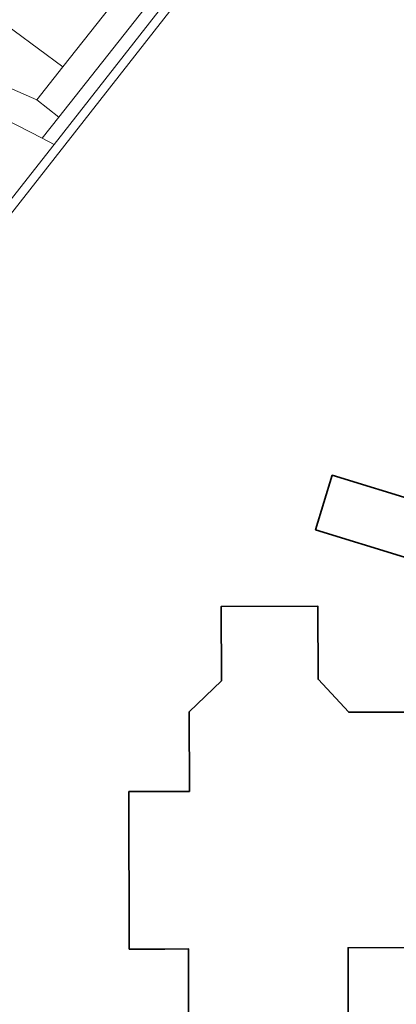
# Model space of a CAD drawing. Extents: x 184422 to 188298, y 343471 to 350189.
# Tile 419 of 513: x 186990 to 187016, y 349286 to 349355. Entities that reach past the tile are written whole.
import ezdxf

# ---------------------------------------------------------------- set-up
doc = ezdxf.new("R2010")
doc.units = 0
for name, color, linetype, lineweight in [('B-WA-GR-GRAS-GV', 252, 'Continuous', 13), ('B-WA-IE-TERREINAFSCHEIDING_KUNSTMATIG_MUUR-GV', 252, 'Continuous', 18), ('B-WA-OG-TERREIN_CULTUURSCHEIDING-GV', 252, 'Continuous', 18), ('B-WA-OG-TERREIN_ERF-GV', 252, 'Continuous', 18), ('B-WA-OG-WATER_MEER-GV', 252, 'Continuous', 18), ('B-WA-VH-VERHARDING_BETON-GV', 252, 'Continuous', 18), ('B-WA-VH-VERHARDING_HALFVERHARDING_GRIND-GV', 252, 'Continuous', 18), ('B-WE-OG-BEBOUWING-GV', 250, 'Continuous', 35)]:
    doc.layers.add(name, color=color, linetype=linetype, lineweight=lineweight)

msp = doc.modelspace()

# ---------------------------------------------------------------- linework, layer by layer
at = {"layer": 'B-WA-GR-GRAS-GV', "flags": 128}
msp.add_lwpolyline([(186969.085, 349354.862), (186972.992, 349351.469), (186981.674, 349346.14), (186989.099, 349342.277), (186992.257, 349346.304), (186991.421, 349346.734), (186985.078, 349349.988), (186979.834, 349352.047), (186971.94, 349354.996), (186967.758, 349356.014)], close=True, dxfattribs=at)
msp.add_lwpolyline([(186969.085, 349354.862), (186972.992, 349351.469), (186981.674, 349346.14), (186989.099, 349342.277), (186992.257, 349346.304), (186991.421, 349346.734), (186985.078, 349349.988), (186979.834, 349352.047), (186971.94, 349354.996), (186967.758, 349356.014)], close=True, dxfattribs=at)
msp.add_lwpolyline([(186969.085, 349354.862), (186972.992, 349351.469), (186981.674, 349346.14), (186989.099, 349342.277), (186992.257, 349346.304), (186991.421, 349346.734), (186985.078, 349349.988), (186979.834, 349352.047), (186971.94, 349354.996), (186967.758, 349356.014)], close=True, dxfattribs=at)
at = {"layer": 'B-WA-IE-TERREINAFSCHEIDING_KUNSTMATIG_MUUR-GV', "flags": 128}
msp.add_lwpolyline([(187012.255, 349371.805), (186992.257, 349346.304), (186989.099, 349342.277), (186987.106, 349339.735), (186986.769, 349339.306), (186986.271, 349338.671), (186986.733, 349338.303), (187015.522, 349374.992)], dxfattribs=at)
msp.add_lwpolyline([(187012.255, 349371.805), (186992.257, 349346.304), (186989.099, 349342.277), (186987.106, 349339.735), (186986.769, 349339.306), (186986.271, 349338.671), (186986.733, 349338.303), (187015.522, 349374.992)], dxfattribs=at)
msp.add_lwpolyline([(187012.255, 349371.805), (186992.257, 349346.304), (186989.099, 349342.277), (186987.106, 349339.735), (186986.769, 349339.306), (186986.271, 349338.671), (186986.733, 349338.303), (187015.522, 349374.992)], dxfattribs=at)
at = {"layer": 'B-WA-OG-TERREIN_CULTUURSCHEIDING-GV', "flags": 128}
for points in [[(187000.745, 349421.922), (186981.311, 349380.333), (186970.953, 349359.624), (186970.182, 349358.005), (186981.139, 349353.754), (186991.041, 349349.428), (186992.861, 349351.727), (186984.348, 349358.027)], [(187000.745, 349421.922), (186981.311, 349380.333), (186970.953, 349359.624), (186970.182, 349358.005), (186981.139, 349353.754), (186991.041, 349349.428), (186992.861, 349351.727), (186984.348, 349358.027)], [(187000.745, 349421.922), (186981.311, 349380.333), (186970.953, 349359.624), (186970.182, 349358.005), (186981.139, 349353.754), (186991.041, 349349.428), (186992.861, 349351.727), (186984.348, 349358.027)], [(187007.181, 349375.89), (187011.459, 349372.052), (187011.106, 349371.64), (186992.576, 349348.206), (186991.421, 349346.734), (186992.257, 349346.304), (187012.255, 349371.805), (187007.519, 349376.187)], [(187007.181, 349375.89), (187011.459, 349372.052), (187011.106, 349371.64), (186992.576, 349348.206), (186991.421, 349346.734), (186992.257, 349346.304), (187012.255, 349371.805), (187007.519, 349376.187)], [(187007.181, 349375.89), (187011.459, 349372.052), (187011.106, 349371.64), (186992.576, 349348.206), (186991.421, 349346.734), (186992.257, 349346.304), (187012.255, 349371.805), (187007.519, 349376.187)]]:
    msp.add_lwpolyline(points, dxfattribs=at)
at = {"layer": 'B-WA-OG-TERREIN_ERF-GV', "flags": 128}
for points in [[(187015.522, 349374.992), (186986.733, 349338.303)], [(187015.522, 349374.992), (186986.733, 349338.303)], [(187015.522, 349374.992), (186986.733, 349338.303)], [(187001.7, 349272.245), (187001.661, 349290.135), (187000, 349290.131), (186997.511, 349290.126), (186997.487, 349301.126), (187000, 349301.131), (187001.717, 349301.135), (187001.705, 349306.695), (187003.951, 349308.849), (187003.939, 349314.049), (187010.689, 349314.065), (187010.701, 349308.965), (187012.846, 349306.664), (187017.745, 349306.68), (187017.756, 349303.529), (187019.257, 349303.535), (187019.269, 349299.136), (187017.83, 349299.129), (187017.858, 349290.231), (187012.799, 349290.215), (187012.855, 349272.284)], [(187001.7, 349272.245), (187001.661, 349290.135), (187000, 349290.131), (186997.511, 349290.126), (186997.487, 349301.126), (187000, 349301.131), (187001.717, 349301.135), (187001.705, 349306.695), (187003.951, 349308.849), (187003.939, 349314.049), (187010.689, 349314.065), (187010.701, 349308.965), (187012.846, 349306.664), (187017.745, 349306.68), (187017.756, 349303.529), (187019.257, 349303.535), (187019.269, 349299.136), (187017.83, 349299.129), (187017.858, 349290.231), (187012.799, 349290.215), (187012.855, 349272.284)], [(187001.7, 349272.245), (187001.661, 349290.135), (187000, 349290.131), (186997.511, 349290.126), (186997.487, 349301.126), (187000, 349301.131), (187001.717, 349301.135), (187001.705, 349306.695), (187003.951, 349308.849), (187003.939, 349314.049), (187010.689, 349314.065), (187010.701, 349308.965), (187012.846, 349306.664), (187017.745, 349306.68), (187017.756, 349303.529), (187019.257, 349303.535), (187019.269, 349299.136), (187017.83, 349299.129), (187017.858, 349290.231), (187012.799, 349290.215), (187012.855, 349272.284)]]:
    msp.add_lwpolyline(points, dxfattribs=at)
msp.add_lwpolyline([(187016.78, 349317.601), (187016.75, 349317.502), (187010.533, 349319.402), (187011.697, 349323.212), (187017.914, 349321.312), (187017.855, 349321.119), (187023.622, 349319.746), (187023.454, 349316.118)], close=True, dxfattribs=at)
msp.add_lwpolyline([(187016.78, 349317.601), (187016.75, 349317.502), (187010.533, 349319.402), (187011.697, 349323.212), (187017.914, 349321.312), (187017.855, 349321.119), (187023.622, 349319.746), (187023.454, 349316.118)], close=True, dxfattribs=at)
msp.add_lwpolyline([(187016.78, 349317.601), (187016.75, 349317.502), (187010.533, 349319.402), (187011.697, 349323.212), (187017.914, 349321.312), (187017.855, 349321.119), (187023.622, 349319.746), (187023.454, 349316.118)], close=True, dxfattribs=at)
at = {"layer": 'B-WA-OG-WATER_MEER-GV', "flags": 128}
msp.add_lwpolyline([(186984.348, 349358.027), (186992.861, 349351.727), (187007.962, 349370.798), (187002.523, 349376.608), (187030.291, 349438.26), (187090.645, 349401.988), (187086.57, 349379.67), (187131.281, 349371.688), (187134.229, 349371.161), (187176.514, 349363.612), (187180.34, 349385.048), (187225.439, 349393.556), (187245.818, 349427.001), (187196.966, 349417.844), (187196.357, 349419.184), (187195.311, 349421.487), (187171.832, 349473.158), (187140.851, 349489.904), (187091.444, 349440.177)], dxfattribs=at)
msp.add_lwpolyline([(186984.348, 349358.027), (186992.861, 349351.727), (187007.962, 349370.798), (187002.523, 349376.608), (187030.291, 349438.26), (187090.645, 349401.988), (187086.57, 349379.67), (187131.281, 349371.688), (187134.229, 349371.161), (187176.514, 349363.612), (187180.34, 349385.048), (187225.439, 349393.556), (187245.818, 349427.001), (187196.966, 349417.844), (187196.357, 349419.184), (187195.311, 349421.487), (187171.832, 349473.158), (187140.851, 349489.904), (187091.444, 349440.177)], dxfattribs=at)
msp.add_lwpolyline([(186984.348, 349358.027), (186992.861, 349351.727), (187007.962, 349370.798), (187002.523, 349376.608), (187030.291, 349438.26), (187090.645, 349401.988), (187086.57, 349379.67), (187131.281, 349371.688), (187134.229, 349371.161), (187176.514, 349363.612), (187180.34, 349385.048), (187225.439, 349393.556), (187245.818, 349427.001), (187196.966, 349417.844), (187196.357, 349419.184), (187195.311, 349421.487), (187171.832, 349473.158), (187140.851, 349489.904), (187091.444, 349440.177)], dxfattribs=at)
at = {"layer": 'B-WA-VH-VERHARDING_BETON-GV', "flags": 128}
msp.add_lwpolyline([(187011.106, 349371.64), (187009.569, 349372.827), (187008.913, 349371.999), (187008.564, 349371.558), (187007.962, 349370.798), (186992.861, 349351.727), (186991.041, 349349.428), (186992.576, 349348.206)], close=True, dxfattribs=at)
msp.add_lwpolyline([(187011.106, 349371.64), (187009.569, 349372.827), (187008.913, 349371.999), (187008.564, 349371.558), (187007.962, 349370.798), (186992.861, 349351.727), (186991.041, 349349.428), (186992.576, 349348.206)], close=True, dxfattribs=at)
msp.add_lwpolyline([(187011.106, 349371.64), (187009.569, 349372.827), (187008.913, 349371.999), (187008.564, 349371.558), (187007.962, 349370.798), (186992.861, 349351.727), (186991.041, 349349.428), (186992.576, 349348.206)], close=True, dxfattribs=at)
at = {"layer": 'B-WA-VH-VERHARDING_HALFVERHARDING_GRIND-GV', "flags": 128}
msp.add_lwpolyline([(186964.378, 349357.279), (186967.758, 349356.014), (186971.94, 349354.996), (186979.834, 349352.047), (186985.078, 349349.988), (186991.421, 349346.734), (186992.576, 349348.206), (186991.041, 349349.428), (186981.139, 349353.754), (186970.182, 349358.005)], dxfattribs=at)
msp.add_lwpolyline([(186964.378, 349357.279), (186967.758, 349356.014), (186971.94, 349354.996), (186979.834, 349352.047), (186985.078, 349349.988), (186991.421, 349346.734), (186992.576, 349348.206), (186991.041, 349349.428), (186981.139, 349353.754), (186970.182, 349358.005)], dxfattribs=at)
msp.add_lwpolyline([(186964.378, 349357.279), (186967.758, 349356.014), (186971.94, 349354.996), (186979.834, 349352.047), (186985.078, 349349.988), (186991.421, 349346.734), (186992.576, 349348.206), (186991.041, 349349.428), (186981.139, 349353.754), (186970.182, 349358.005)], dxfattribs=at)
at = {"layer": 'B-WE-OG-BEBOUWING-GV', "flags": 128}
msp.add_lwpolyline([(187010.533, 349319.402), (187016.75, 349317.502), (187016.78, 349317.601), (187023.454, 349316.118), (187023.622, 349319.746), (187017.855, 349321.119), (187017.914, 349321.312), (187011.697, 349323.212)], close=True, dxfattribs=at)
msp.add_lwpolyline([(187010.533, 349319.402), (187016.75, 349317.502), (187016.78, 349317.601), (187023.454, 349316.118), (187023.622, 349319.746), (187017.855, 349321.119), (187017.914, 349321.312), (187011.697, 349323.212)], close=True, dxfattribs=at)
msp.add_lwpolyline([(187010.533, 349319.402), (187016.75, 349317.502), (187016.78, 349317.601), (187023.454, 349316.118), (187023.622, 349319.746), (187017.855, 349321.119), (187017.914, 349321.312), (187011.697, 349323.212)], close=True, dxfattribs=at)
msp.add_lwpolyline([(187012.855, 349272.284), (187012.799, 349290.215), (187017.858, 349290.231), (187017.83, 349299.129), (187019.269, 349299.136), (187019.257, 349303.535), (187017.756, 349303.529), (187017.745, 349306.68), (187012.846, 349306.664), (187010.701, 349308.965), (187010.689, 349314.065), (187003.939, 349314.049), (187003.951, 349308.849), (187001.705, 349306.695), (187001.717, 349301.135), (187000, 349301.131), (186997.487, 349301.126), (186997.511, 349290.126), (187000, 349290.131), (187001.661, 349290.135), (187001.7, 349272.245)], dxfattribs=at)
msp.add_lwpolyline([(187012.855, 349272.284), (187012.799, 349290.215), (187017.858, 349290.231), (187017.83, 349299.129), (187019.269, 349299.136), (187019.257, 349303.535), (187017.756, 349303.529), (187017.745, 349306.68), (187012.846, 349306.664), (187010.701, 349308.965), (187010.689, 349314.065), (187003.939, 349314.049), (187003.951, 349308.849), (187001.705, 349306.695), (187001.717, 349301.135), (187000, 349301.131), (186997.487, 349301.126), (186997.511, 349290.126), (187000, 349290.131), (187001.661, 349290.135), (187001.7, 349272.245)], dxfattribs=at)
msp.add_lwpolyline([(187012.855, 349272.284), (187012.799, 349290.215), (187017.858, 349290.231), (187017.83, 349299.129), (187019.269, 349299.136), (187019.257, 349303.535), (187017.756, 349303.529), (187017.745, 349306.68), (187012.846, 349306.664), (187010.701, 349308.965), (187010.689, 349314.065), (187003.939, 349314.049), (187003.951, 349308.849), (187001.705, 349306.695), (187001.717, 349301.135), (187000, 349301.131), (186997.487, 349301.126), (186997.511, 349290.126), (187000, 349290.131), (187001.661, 349290.135), (187001.7, 349272.245)], dxfattribs=at)

doc.saveas('drawing.dxf')
